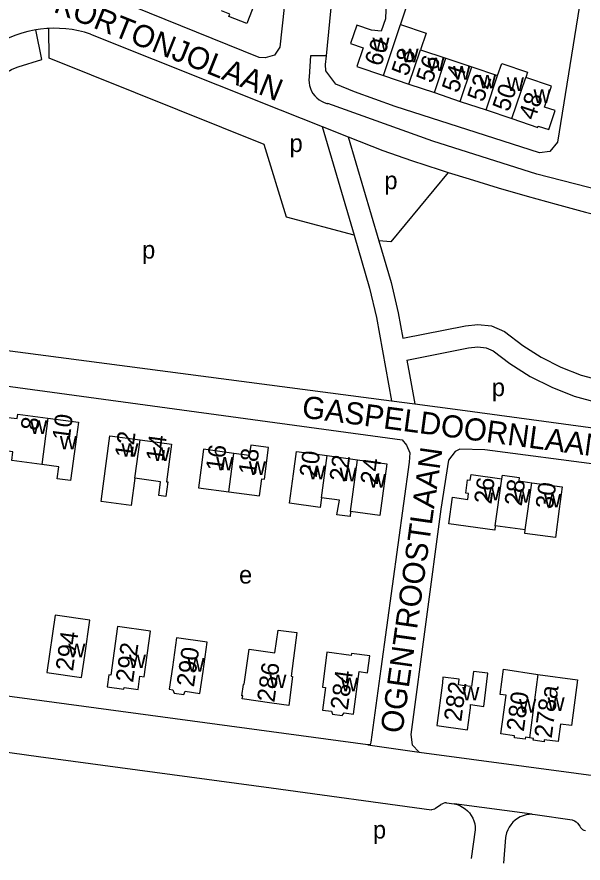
# Model space of a CAD drawing. Extents: x 161258 to 163262, y 380749 to 382054.
# Drawn here: x 161942.4 to 162070.3, y 380787.2 to 380978.2 of the extents above; entities that cross this region are included whole.
import ezdxf

# ---------------------------------------------------------------- set-up
doc = ezdxf.new("R2010")
doc.units = 0
for name, color, linetype in [('BLT_Basislijn', 7, 'Continuous'), ('BLT_Bebouwing', 7, 'Continuous'), ('BLT_Centroide', 7, 'Continuous'), ('BLT_Huisnummer', 7, 'Continuous'), ('BLT_Huisnummer_ tussenligend', 7, 'Continuous'), ('BLT_Onderverdeling_panden', 7, 'Continuous'), ('BLT_Straatnaam', 7, 'Continuous'), ('BLT_Vlakafsluiter', 7, 'Continuous')]:
    doc.layers.add(name, color=color, linetype=linetype)

msp = doc.modelspace()

# ---------------------------------------------------------------- linework, layer by layer
at = {"layer": 'BLT_Basislijn'}
for p, q in [((162011.33, 380953.47), (162017.24, 380951.13)), ((162011.33, 380953.47), (162018.55, 380928.95)), ((162017.24, 380951.13), (162024.14, 380927.67)), ((162017.24, 380951.13), (162025.02, 380948.04)), ((161932.83, 380903.9), (162027.04, 380891.54)), ((162031.04, 380897.51), (162032.25, 380890.86)), ((162027.04, 380891.54), (162032.25, 380890.86)), ((162032.25, 380890.86), (162042.51, 380889.52)), ((162042.51, 380889.52), (162104.92, 380881.02)), ((161928.56, 380813.82), (161947.31, 380811.29)), ((161947.31, 380811.29), (161999.86, 380804.19)), ((161999.86, 380804.19), (162036.01, 380799.25)), ((162036.96, 380799.59), (162038.17, 380800.41)), ((162039.46, 380800.78), (162041.16, 380800.57)), ((162045.92, 380794.72), (162045.01, 380788.28)), ((162069.03, 380796.23), (162069.55, 380795.57)), ((162052.77, 380792.95), (162052.3, 380787.21))]:
    msp.add_line(p, q, dxfattribs=at)
for points in [[(162005.39, 381004.48), (162001.82, 380971.38), (162000.58, 380969.55), (161998.45, 380968.98), (161997.15, 380969.05), (161968.78, 380980.48)], [(162012.32, 380969.43), (162014.65, 380993.51), (162014.67, 380993.66)], [(162069.76, 380982.74), (162064.53, 380949.92), (162062.75, 380947.85), (162060.42, 380947.53), (162027.86, 380958.03), (162018.65, 380961.28), (162014.44, 380963.06), (162012.21, 380966.06), (162012.13, 380967.45), (162012.32, 380969.43)], [(161946.67, 380975.27), (161946.29, 380975.21), (161944.89, 380974.91), (161943.5, 380974.53), (161942.14, 380974.08), (161940.81, 380973.55), (161939.51, 380972.94), (161938.24, 380972.27), (161937.01, 380971.52), (161935.83, 380970.71), (161934.69, 380969.83), (161933.61, 380968.89), (161932.58, 380967.9), (161931.6, 380966.84), (161930.69, 380965.74), (161929.84, 380964.58), (161929.05, 380963.38), (161928.36, 380962.18)], [(161942.71, 380966.96), (161948.01, 380968.58), (161946.67, 380975.27)], [(161949.61, 380975.6), (161949.14, 380975.58), (161947.71, 380975.43), (161946.67, 380975.27)], [(161959.05, 380974.35), (161957.67, 380974.77), (161956.28, 380975.1), (161954.86, 380975.35), (161953.44, 380975.53), (161952.01, 380975.63), (161950.57, 380975.64), (161949.61, 380975.6)], [(162018.55, 380928.95), (162003.31, 380933.03), (161998.27, 380949.44), (161949.68, 380968.89), (161949.61, 380975.6)], [(161959.05, 380974.35), (162001.87, 380957.23), (162011.33, 380953.47)], [(162012.32, 380969.43), (162008.7, 380969.42), (162008.41, 380964.66)], [(161936, 380961.65), (161936.56, 380962.49), (161937.19, 380963.27), (161937.89, 380964), (161938.63, 380964.68), (161939.43, 380965.29), (161940.27, 380965.84), (161941.16, 380966.32), (161942.08, 380966.73), (161942.71, 380966.96)], [(162008.41, 380964.66), (162008.35, 380964), (162008.38, 380963.35), (162008.49, 380962.7), (162008.68, 380962.07), (162008.94, 380961.47), (162009.27, 380960.91), (162009.67, 380960.39), (162010.13, 380959.92), (162010.64, 380959.51), (162011.2, 380959.17), (162011.79, 380958.9), (162012.42, 380958.7), (162012.65, 380958.65)], [(162098.35, 380933.36), (162077.15, 380938.31), (162059.83, 380942.73), (162036.33, 380950.16), (162012.65, 380958.65)], [(162025.02, 380948.04), (162031.49, 380945.83), (162037.99, 380943.69), (162039.83, 380943.11)], [(162039.83, 380943.11), (162026.87, 380927.47), (162024.14, 380927.67)], [(162039.83, 380943.11), (162044.52, 380941.63), (162051.07, 380939.65), (162057.64, 380937.75), (162064.23, 380935.92), (162070.85, 380934.17), (162077.48, 380932.5), (162084.13, 380930.9), (162090.4, 380929.47)], [(162018.55, 380928.95), (162022.07, 380916.99), (162023.63, 380910.4), (162027.04, 380891.54)], [(162024.14, 380927.67), (162026.9, 380918.27), (162028.53, 380911.42), (162029.57, 380905.67)], [(162029.57, 380905.67), (162043.68, 380908.5), (162046.52, 380908.76), (162049.59, 380908.45), (162052.53, 380907.24), (162056.63, 380904.07), (162060.79, 380901.38), (162065.23, 380899.19), (162069.86, 380897.38), (162074.64, 380896.06), (162079.56, 380895.22), (162082.4, 380894.92), (162084.56, 380894.76), (162087.3, 380894.89), (162101.14, 380896.72), (162102.29, 380896.72), (162103.81, 380896.33), (162120.75, 380889.17)], [(162030.46, 380900.75), (162044.41, 380903.54), (162046.5, 380903.74), (162048.36, 380903.55), (162050, 380902.87), (162053.74, 380899.99), (162058.32, 380897.02), (162063.22, 380894.61), (162068.28, 380892.63), (162073.55, 380891.17), (162078.88, 380890.27), (162081.96, 380889.94), (162084.5, 380889.76), (162087.74, 380889.91), (162101.47, 380891.72), (162101.66, 380891.72), (162102.21, 380891.58), (162120.08, 380884.02)], [(162030.46, 380900.75), (162031.04, 380897.51)], [(161919.88, 380897.63), (162029.4, 380882.72), (162030.41, 380881.52), (162031.13, 380879.84), (162031.01, 380877.73), (162024.6, 380831.09)], [(162155.31, 380813.8), (162161.44, 380859.96), (162161.44, 380862.83), (162159.69, 380865.22), (162157.43, 380865.97), (162153.81, 380866.62), (162048.1, 380880.49), (162042.41, 380880.65), (162041.39, 380880.14), (162039.86, 380878.13), (162038.15, 380867.12), (162031.36, 380816.24), (162031.65, 380813.91), (162033.26, 380812.25)], [(162021.67, 380813.87), (161926.23, 380826.76), (161902, 380830.69)], [(162024.6, 380831.09), (162022.3, 380814.5), (162022.19, 380813.88), (162021.67, 380813.87)], [(162033.26, 380812.25), (162151.47, 380796.46)], [(162039.46, 380800.78), (162039.07, 380800.78), (162038.69, 380800.69), (162038.34, 380800.53), (162038.17, 380800.41)], [(162041.16, 380800.57), (162041.83, 380800.41), (162042.46, 380800.17), (162043.07, 380799.86), (162043.63, 380799.48), (162044.15, 380799.03), (162044.61, 380798.53), (162045.01, 380797.98), (162045.34, 380797.38), (162045.6, 380796.75), (162045.79, 380796.1), (162045.89, 380795.42), (162045.92, 380794.72)], [(162036.96, 380799.59), (162036.71, 380799.4), (162036.43, 380799.29), (162036.12, 380799.25), (162036.01, 380799.25)], [(162058.78, 380798.25), (162058.09, 380798.21), (162057.4, 380798.1), (162056.74, 380797.9), (162056.09, 380797.63), (162055.49, 380797.29), (162054.93, 380796.88), (162054.42, 380796.41), (162053.96, 380795.88), (162053.57, 380795.3), (162053.25, 380794.69), (162053.01, 380794.04), (162052.83, 380793.36), (162052.77, 380792.95)], [(162058.78, 380798.25), (162059.48, 380798.21), (162067.84, 380797)], [(162067.84, 380797), (162068.31, 380796.78), (162068.73, 380796.49), (162069.03, 380796.23)], [(162069.55, 380795.57), (162069.68, 380795.26), (162069.89, 380794.99), (162070.15, 380794.78), (162070.46, 380794.63), (162070.79, 380794.56)]]:
    msp.add_lwpolyline(points, dxfattribs=at)
at = {"layer": 'BLT_Bebouwing'}
for p, q in [((162033.55, 380970.81), (162039.31, 380968.88)), ((162039.31, 380968.88), (162045.14, 380966.92)), ((162045.14, 380966.92), (162050.98, 380964.96)), ((162025.17, 380964.99), (162030.95, 380963.05)), ((162030.95, 380963.05), (162036.7, 380961.12)), ((162036.7, 380961.12), (162042.54, 380959.16)), ((162042.54, 380959.16), (162048.37, 380957.21)), ((162048.37, 380957.21), (162054.21, 380955.25)), ((161991.42, 380879.7), (161984.56, 380880.62)), ((162012.47, 380879.19), (162019.36, 380878.26)), ((161983.39, 380871.95), (161990.26, 380871.03)), ((161990.26, 380871.03), (161997.2, 380870.1)), ((162057.2, 380862.4), (162050.45, 380863.31)), ((161957.72, 380834.06), (161958.84, 380842.03))]:
    msp.add_line(p, q, dxfattribs=at)
for points in [[(161998.83, 380988.36), (161994.31, 380976.7), (161990.25, 380978.28), (161990.47, 380978.85), (161988.64, 380979.56)], [(162029.03, 380976.49), (162029.08, 380976.67), (162030.67, 380981.38), (162025.79, 380981.89), (162025.64, 380977.82), (162024.69, 380974.98), (162022.48, 380975.22), (162019.14, 380976.33), (162017.75, 380972.18), (162020.61, 380971.22), (162019.2, 380967), (162025.17, 380964.99)], [(162029.03, 380976.49), (162034.81, 380974.55), (162033.55, 380970.81)], [(162050.98, 380964.96), (162051.9, 380967.71), (162057.73, 380965.75), (162057.32, 380964.53)], [(162054.21, 380955.25), (162060.04, 380953.29), (162060.14, 380953.57), (162062.51, 380952.77), (162063.96, 380957.09), (162061.58, 380957.88), (162063.16, 380962.58), (162057.32, 380964.53)], [(161948.06, 380877.15), (161941.23, 380878.09), (161941.49, 380880.07), (161939.43, 380880.35), (161940.44, 380887.8), (161942.49, 380887.53), (161942.63, 380888.55), (161949.38, 380887.66)], [(161949.38, 380887.66), (161956.29, 380886.73), (161955.63, 380881.78), (161954.53, 380873.55), (161951.48, 380873.97), (161951.84, 380876.66), (161948.06, 380877.15)], [(161969.07, 380874.07), (161968.24, 380867.93), (161961.42, 380868.85), (161961.89, 380872.26), (161963.42, 380883.67), (161970.23, 380882.74)], [(161970.23, 380882.74), (161977.32, 380881.78), (161976.18, 380873.28), (161976.49, 380873.24), (161976.05, 380869.97), (161974.45, 380870.18), (161974.87, 380873.29), (161969.07, 380874.07)], [(161984.56, 380880.62), (161983.93, 380875.92), (161983.39, 380871.95)], [(161997.2, 380870.1), (161997.72, 380873.98), (161998.33, 380873.85), (161999.26, 380880.99), (161995.2, 380881.54), (161994.87, 380879.24), (161991.42, 380879.7)], [(162011.18, 380869.66), (162010.89, 380867.51), (162003.96, 380868.44), (162004.85, 380875.09), (162005.53, 380880.12), (162012.47, 380879.19)], [(162019.36, 380878.26), (162025.96, 380877.37), (162024.39, 380865.69), (162019.43, 380866.35), (162017.78, 380866.58)], [(162050.45, 380863.31), (162050.33, 380862.39), (162039.95, 380863.79), (162040.76, 380869.78), (162044.24, 380869.31), (162044.43, 380870.63), (162043.79, 380870.72), (162044.2, 380873.7), (162044.8, 380873.62), (162044.97, 380874.91), (162051.96, 380873.97)], [(162051.96, 380873.97), (162052.07, 380874.76), (162055.83, 380874.26), (162055.73, 380873.46), (162058.7, 380873.06)], [(162058.7, 380873.06), (162065.56, 380872.14), (162064.9, 380867.18), (162064.02, 380860.68), (162057.09, 380861.61), (162057.2, 380862.4)], [(162017.78, 380866.58), (162017.64, 380865.43), (162014.65, 380865.85), (162015.25, 380869.11), (162011.18, 380869.66)], [(161958.84, 380842.03), (161951.01, 380843.19), (161949.15, 380830.21), (161957.02, 380829.11), (161957.72, 380834.06)], [(161972.56, 380839.55), (161965.13, 380840.59), (161963.59, 380829.63), (161963.19, 380829.69), (161962.81, 380826.98), (161966.53, 380826.46), (161966.59, 380826.86), (161969.76, 380826.41), (161970.18, 380829.37), (161971.11, 380829.24), (161972.56, 380839.55)], [(162000.68, 380834.66), (162001.42, 380839.8), (162005.64, 380839.23), (162004.31, 380829.39), (162004.66, 380829.34), (162003.78, 380822.8), (162000, 380823.31), (161993.31, 380824.25), (161993.4, 380824.96), (161993.19, 380824.99), (161993.55, 380827.52), (161993.73, 380827.59), (161994.84, 380835.5), (162000.68, 380834.66)], [(161984.45, 380830.45), (161985.38, 380837.11), (161978.44, 380838.08), (161977.52, 380831.4), (161976.82, 380826.44), (161977.61, 380826.33), (161977.92, 380825.56), (161980.07, 380825.26), (161980.38, 380825.98), (161983.75, 380825.5), (161984.45, 380830.45)], [(162017.89, 380834.05), (162012.37, 380834.79), (162011.39, 380826.94), (162012.13, 380826.85), (162011.44, 380821.75), (162013.45, 380821.48), (162013.71, 380820.83), (162015.85, 380820.54), (162016.3, 380821.12), (162018.39, 380820.84), (162019.68, 380830.42), (162021.58, 380830.18), (162022.09, 380834), (162017.95, 380834.51), (162017.89, 380834.05)], [(162058.15, 380815.49), (162057.24, 380815.61), (162057.18, 380815.16), (162054.76, 380815.49), (162054.82, 380815.94), (162051.71, 380816.36), (162052.37, 380821.31), (162052.89, 380825.08), (162051.51, 380825.27), (162052.28, 380830.96), (162060.06, 380829.76)], [(162044.83, 380822.28), (162044.88, 380822.97), (162047.84, 380822.59), (162048.79, 380830.05), (162045.54, 380830.47), (162045.1, 380827.04), (162043.47, 380827.21), (162042.13, 380827.42), (162042.3, 380828.71), (162038.62, 380829.18), (162038.52, 380827.87), (162037.22, 380818.26), (162044.16, 380817.32), (162044.83, 380822.28)], [(162060.06, 380829.76), (162069.03, 380828.56), (162067.65, 380818.23), (162065.14, 380818.59), (162064.61, 380814.64), (162061.52, 380815.06), (162061.46, 380814.6), (162059, 380814.93), (162059.06, 380815.36), (162058.15, 380815.49)]]:
    msp.add_lwpolyline(points, dxfattribs=at)
at = {"layer": 'BLT_Onderverdeling_panden'}
for p, q in [((162025.17, 380964.99), (162029.03, 380976.49)), ((162030.95, 380963.05), (162033.55, 380970.81)), ((162036.7, 380961.12), (162039.31, 380968.88)), ((162042.54, 380959.16), (162045.14, 380966.92)), ((162048.37, 380957.21), (162050.98, 380964.96)), ((162054.21, 380955.25), (162057.32, 380964.53)), ((161949.38, 380887.66), (161948.06, 380877.15)), ((161969.07, 380874.07), (161970.23, 380882.74)), ((161990.26, 380871.03), (161991.42, 380879.7)), ((162011.18, 380869.66), (162012.47, 380879.19)), ((162017.78, 380866.58), (162019.36, 380878.26)), ((162050.45, 380863.31), (162051.96, 380873.97)), ((162057.2, 380862.4), (162058.7, 380873.06)), ((162060.06, 380829.76), (162058.15, 380815.49))]:
    msp.add_line(p, q, dxfattribs=at)
at = {"layer": 'BLT_Vlakafsluiter'}
for p, q in [((162021.67, 380813.87), (162033.26, 380812.25)), ((162058.78, 380798.25), (162041.16, 380800.57))]:
    msp.add_line(p, q, dxfattribs=at)

# ---------------------------------------------------------------- texts
at = {"layer": 'BLT_Centroide'}
for s, p in [('w', (162022.69, 380970.48)), ('w', (162029.25, 380967.94)), ('w', (162035.09, 380965.97)), ('w', (162040.92, 380964.03)), ('w', (162046.75, 380962.06)), ('w', (162053.05, 380961.47)), ('w', (162059.08, 380958.78)), ('p', (162003.98, 380947.72)), ('p', (162025.4, 380939.32)), ('p', (161970.68, 380923.66)), ('p', (162049.67, 380892.61)), ('w', (161945.39, 380884.09)), ('w', (161952.09, 380880.58)), ('w', (161966, 380878.92)), ('w', (161973.11, 380877.97)), ('w', (161987.41, 380875.83)), ('w', (161994.77, 380874.84)), ('w', (162008.22, 380873.81)), ('w', (162015.27, 380873.38)), ('w', (162021.88, 380871.98)), ('w', (162047.7, 380869.11)), ('w', (162054.55, 380868.59)), ('w', (162061.44, 380867.48)), ('e', (161992.57, 380850.31)), ('w', (161954, 380833.67)), ('w', (161967.69, 380831.22)), ('w', (161980.91, 380830.44)), ('w', (161999.42, 380826.7)), ('w', (162015.59, 380825.97)), ('w', (162042.99, 380823.91)), ('w', (162055.81, 380821.14)), ('w', (162062.25, 380821.56)), ('p', (162022.81, 380792.74))]:
    msp.add_text(s, height=4, dxfattribs=at).set_placement(p)
at = {"layer": 'BLT_Huisnummer'}
for s, rotation, p in [('60', 71.4521, (162024.59, 380966.85)), ('56', 71.4521, (162036.21, 380963.08)), ('52', 71.4455, (162047.76, 380958.81)), ('48', 71.4521, (162059.37, 380954.71)), ('10', 82.3675, (161954.3, 380882.41)), ('8', 82.3573, (161947.18, 380884.69)), ('12', 82.3602, (161968.43, 380878.5)), ('14', 82.3669, (161975.47, 380877.7)), ('16', 82.356, (161988.99, 380875.49)), ('18', 82.3647, (161996.36, 380874.66)), ('20', 82.3349, (162010.12, 380874.11)), ('24', 82.335, (162023.89, 380872.48)), ('26', 82.3386, (162049.57, 380868.1)), ('30', 82.3379, (162063.44, 380866.98)), ('294', 81.9995, (161955.06, 380830.41)), ('292', 82.0109, (161968.63, 380827.84)), ('290', 81.9995, (161982.38, 380826.83)), ('286', 82.3296, (162000.56, 380823.37)), ('284', 82.3362, (162017.12, 380821.61)), ('282', 82.3349, (162042.76, 380819.03)), ('278a', 82.3349, (162063.17, 380815.27)), ('280', 82.3423, (162056.88, 380816.78))]:
    msp.add_text(s, height=4, rotation=rotation, dxfattribs=at).set_placement(p)
at = {"layer": 'BLT_Huisnummer_ tussenligend'}
for s, rotation, p in [('58', 71.4521, (162030.66, 380964.65)), ('54', 71.4455, (162042.03, 380960.88)), ('50', 71.4521, (162053.47, 380956.62)), ('22', 82.3382, (162016.9, 380873.16)), ('28', 82.3451, (162056.43, 380867.67))]:
    msp.add_text(s, height=4, rotation=rotation, dxfattribs=at).set_placement(p)
at = {"layer": 'BLT_Straatnaam'}
for s, height, rotation, p in [('KORTONJOLAAN', 5, 338.1675, (161950.44, 380979.43)), ('GASPELDOORNLAAN', 4.9999, 352.4147, (162006.59, 380887.81)), ('OGENTROOSTLAAN', 5, 81.9551, (162029.44, 380816.32))]:
    msp.add_text(s, height=height, rotation=rotation, dxfattribs=at).set_placement(p)

doc.saveas('drawing.dxf')
